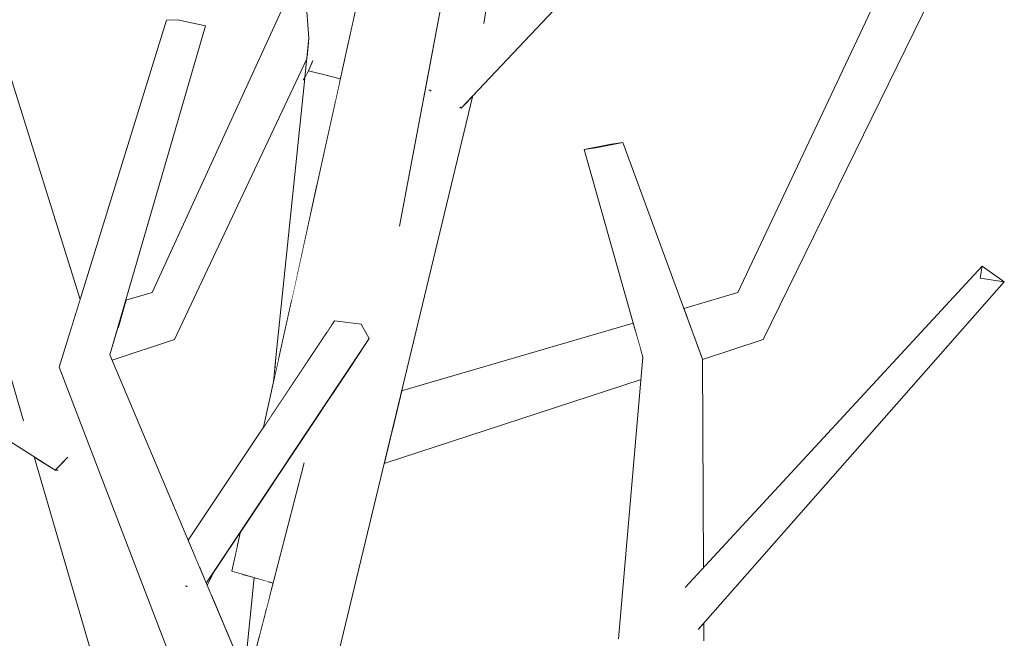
# Model space of a CAD drawing. Extents: x -289599 to -184549, y 66678 to 295474.
# Tile 387 of 656: x -262552 to -262424, y 72156 to 72236. Entities that reach past the tile are written whole.
import ezdxf

# ---------------------------------------------------------------- set-up
doc = ezdxf.new("R2010")
doc.units = 0
doc.header["$MEASUREMENT"] = 0
doc.linetypes.add('Wipeout_Contour', pattern=[1000, 0, -1000])
doc.layers.add('arch drzewa', color=8, linetype='Continuous')
doc.layers.add('arch drzewa_Nr_Pióra__4', color=8, linetype='Continuous', lineweight=9)

msp = doc.modelspace()

# ---------------------------------------------------------------- wipeouts: each hides what was drawn before it
at = {"color": 254, "linetype": 'Wipeout_Contour', "lineweight": 0, "ltscale": 1597405.407469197}
msp.add_wipeout([(-262488.76, 72269.92), (-262491.97, 72234.5), (-262491.31, 72235.54), (-262485.69, 72272.66), (-262488.22, 72271.83)], dxfattribs=at).dxf.layer = 'arch drzewa'
at = {"color": 254, "linetype": 'Wipeout_Contour', "lineweight": 0, "ltscale": 958482.033773}
msp.add_wipeout([(-262510.15, 72228.31), (-262510.16, 72227.32), (-262509.96, 72228.2)], dxfattribs=at).dxf.layer = 'arch drzewa'
at = {"color": 254, "linetype": 'Wipeout_Contour', "lineweight": 0, "ltscale": 1277673.792651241}
msp.add_wipeout([(-262463.56, 72156.9), (-262463.44, 72156.86), (-262423.79, 72201.92), (-262426.94, 72202.4)], dxfattribs=at).dxf.layer = 'arch drzewa'
at = {"color": 254, "linetype": 'Wipeout_Contour', "lineweight": 0, "ltscale": 958478.483133}
msp.add_wipeout([(-262518.45, 72189.64), (-262517.94, 72191.98), (-262518.3, 72192.09)], dxfattribs=at).dxf.layer = 'arch drzewa'
at = {"color": 254, "linetype": 'Wipeout_Contour', "lineweight": 0, "ltscale": 958459.212817}
msp.add_wipeout([(-262519.59, 72159.31), (-262518.68, 72162.82), (-262519.28, 72162.99)], dxfattribs=at).dxf.layer = 'arch drzewa'

# ---------------------------------------------------------------- next in the draw order: wipeouts: each hides what was drawn before it
at = {"color": 254, "linetype": 'Wipeout_Contour', "lineweight": 0, "ltscale": 1277977.404987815}
msp.add_wipeout([(-262510.13, 72232.94), (-262510.15, 72228.47), (-262509.82, 72228.87), (-262508.91, 72233.01)], dxfattribs=at).dxf.layer = 'arch drzewa'
at = {"color": 254, "linetype": 'Wipeout_Contour', "lineweight": 0, "ltscale": 958273.246366}
msp.add_wipeout([(-262467.52, 72156.89), (-262463.56, 72156.9), (-262426.94, 72202.4)], dxfattribs=at).dxf.layer = 'arch drzewa'
at = {"color": 254, "linetype": 'Wipeout_Contour', "lineweight": 0, "ltscale": 1277970.549005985}
msp.add_wipeout([(-262518.62, 72188.88), (-262518.6, 72188.99), (-262518.45, 72189.64), (-262518.3, 72192.09)], dxfattribs=at).dxf.layer = 'arch drzewa'
at = {"color": 254, "linetype": 'Wipeout_Contour', "lineweight": 0, "ltscale": 1277947.129315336}
msp.add_wipeout([(-262520.53, 72155.69), (-262519.59, 72159.31), (-262519.28, 72162.99), (-262520.07, 72163.22)], dxfattribs=at).dxf.layer = 'arch drzewa'

# ---------------------------------------------------------------- next in the draw order: wipeouts: each hides what was drawn before it
at = {"color": 254, "linetype": 'Wipeout_Contour', "lineweight": 0, "ltscale": 1916967.861080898}
msp.add_wipeout([(-262510.13, 72232.94), (-262510.64, 72225.13), (-262510.16, 72227.32), (-262510.15, 72228.31), (-262510.22, 72228.35), (-262510.15, 72228.47)], dxfattribs=at).dxf.layer = 'arch drzewa'
at = {"color": 254, "linetype": 'Wipeout_Contour', "lineweight": 0, "ltscale": 1277684.871330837}
msp.add_wipeout([(-262467.52, 72156.89), (-262426.94, 72202.4), (-262426.65, 72203.95), (-262467.42, 72157.06)], dxfattribs=at).dxf.layer = 'arch drzewa'
at = {"color": 254, "linetype": 'Wipeout_Contour', "lineweight": 0, "ltscale": 1916921.643588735}
msp.add_wipeout([(-262521.13, 72163.52), (-262522.37, 72151), (-262521.98, 72150.08), (-262521.56, 72151.67), (-262520.53, 72155.69), (-262520.07, 72163.22)], dxfattribs=at).dxf.layer = 'arch drzewa'

# ---------------------------------------------------------------- next in the draw order: wipeouts: each hides what was drawn before it
at = {"color": 254, "linetype": 'Wipeout_Contour', "lineweight": 0, "ltscale": 2236471.379709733}
msp.add_wipeout([(-262513.22, 72233.18), (-262513.2, 72229.89), (-262511.41, 72228.65), (-262513.19, 72228.96), (-262513.06, 72214.14), (-262510.64, 72225.13), (-262510.13, 72232.94)], dxfattribs=at).dxf.layer = 'arch drzewa'
at = {"color": 254, "linetype": 'Wipeout_Contour', "lineweight": 0, "ltscale": 958276.170736}
msp.add_wipeout([(-262426.65, 72203.95), (-262465.14, 72162.32), (-262467.42, 72157.06)], dxfattribs=at).dxf.layer = 'arch drzewa'

# ---------------------------------------------------------------- next in the draw order: wipeouts: each hides what was drawn before it
at = {"color": 254, "linetype": 'Wipeout_Contour', "lineweight": 0, "ltscale": 958494.322983}
msp.add_wipeout([(-262513.22, 72233.18), (-262513.5, 72230.03), (-262513.2, 72229.89)], dxfattribs=at).dxf.layer = 'arch drzewa'
at = {"color": 254, "linetype": 'Wipeout_Contour', "lineweight": 0, "ltscale": 1277982.673840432}
msp.add_wipeout([(-262513.58, 72229.04), (-262516.06, 72200.5), (-262513.06, 72214.14), (-262513.19, 72228.96)], dxfattribs=at).dxf.layer = 'arch drzewa'
at = {"color": 254, "linetype": 'Wipeout_Contour', "lineweight": 0, "ltscale": 1277976.576732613}
msp.add_wipeout([(-262510.15, 72228.47), (-262510.22, 72228.35), (-262509.95, 72228.28), (-262509.82, 72228.87)], dxfattribs=at).dxf.layer = 'arch drzewa'
at = {"color": 254, "linetype": 'Wipeout_Contour', "lineweight": 0, "ltscale": 958218.183175}
msp.add_wipeout([(-262426.65, 72203.95), (-262426.94, 72202.4), (-262423.79, 72201.92)], dxfattribs=at).dxf.layer = 'arch drzewa'
at = {"color": 254, "linetype": 'Wipeout_Contour', "lineweight": 0, "ltscale": 1277750.184707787}
msp.add_wipeout([(-262462.97, 72191.89), (-262467.59, 72191.9), (-262463.87, 72163.69), (-262462.82, 72164.82)], dxfattribs=at).dxf.layer = 'arch drzewa'
at = {"color": 254, "linetype": 'Wipeout_Contour', "lineweight": 0, "ltscale": 958292.442614}
msp.add_wipeout([(-262463.03, 72157.32), (-262462.77, 72155.32), (-262462.78, 72157.6)], dxfattribs=at).dxf.layer = 'arch drzewa'

# ---------------------------------------------------------------- next in the draw order: linework, layer by layer
at = {"layer": 'arch drzewa_Nr_Pióra__4', "linetype": 'Continuous'}
for p, q in [((-262426.94, 72202.4), (-262426.65, 72203.95)), ((-262426.65, 72203.95), (-262423.79, 72201.92)), ((-262423.79, 72201.92), (-262426.94, 72202.4))]:
    msp.add_line(p, q, dxfattribs=at)

# ---------------------------------------------------------------- next in the draw order: wipeouts: each hides what was drawn before it
at = {"color": 254, "linetype": 'Wipeout_Contour', "lineweight": 0, "ltscale": 1277982.085623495}
msp.add_wipeout([(-262514.37, 72228.41), (-262516.32, 72199.34), (-262516.06, 72200.5), (-262513.58, 72229.04)], dxfattribs=at).dxf.layer = 'arch drzewa'
at = {"color": 254, "linetype": 'Wipeout_Contour', "lineweight": 0, "ltscale": 1277977.03271862}
msp.add_wipeout([(-262509.95, 72228.28), (-262510.22, 72228.35), (-262510.15, 72228.31), (-262509.96, 72228.2)], dxfattribs=at).dxf.layer = 'arch drzewa'
at = {"color": 254, "linetype": 'Wipeout_Contour', "lineweight": 0, "ltscale": 3194340.948707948}
msp.add_wipeout([(-262467.59, 72191.9), (-262468.43, 72155.29), (-262462.77, 72155.32), (-262463.03, 72157.32), (-262463.44, 72156.86), (-262463.56, 72156.9), (-262467.52, 72156.89), (-262467.42, 72157.06), (-262465.14, 72162.32), (-262463.87, 72163.69)], dxfattribs=at).dxf.layer = 'arch drzewa'

# ---------------------------------------------------------------- next in the draw order: linework, layer by layer
at = {"layer": 'arch drzewa_Nr_Pióra__4', "linetype": 'Continuous'}
msp.add_line((-262462.77, 72155.32), (-262462.78, 72157.6), dxfattribs=at)

# ---------------------------------------------------------------- next in the draw order: wipeouts: each hides what was drawn before it
at = {"color": 254, "linetype": 'Wipeout_Contour', "lineweight": 0, "ltscale": 1916990.831988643}
msp.add_wipeout([(-262514.03, 72233.55), (-262514.34, 72228.92), (-262513.71, 72230.2), (-262513.54, 72230.6), (-262513.5, 72230.03), (-262513.22, 72233.18)], dxfattribs=at).dxf.layer = 'arch drzewa'
at = {"color": 254, "linetype": 'Wipeout_Contour', "lineweight": 0, "ltscale": 958327.021649}
msp.add_wipeout([(-262468.43, 72155.29), (-262467.59, 72191.9), (-262470.68, 72192.12)], dxfattribs=at).dxf.layer = 'arch drzewa'

# ---------------------------------------------------------------- next in the draw order: wipeouts: each hides what was drawn before it
at = {"color": 254, "linetype": 'Wipeout_Contour', "lineweight": 0, "ltscale": 1597494.290962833}
msp.add_wipeout([(-262513.04, 72263.59), (-262510.13, 72232.94), (-262508.91, 72233.01), (-262508.25, 72235.98), (-262511.93, 72261.64)], dxfattribs=at).dxf.layer = 'arch drzewa'
at = {"color": 254, "linetype": 'Wipeout_Contour', "lineweight": 0, "ltscale": 1597475.844378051}
msp.add_wipeout([(-262518.3, 72192.09), (-262517.94, 72191.98), (-262516.32, 72199.34), (-262514.37, 72228.41), (-262514.57, 72228.32)], dxfattribs=at).dxf.layer = 'arch drzewa'
at = {"color": 254, "linetype": 'Wipeout_Contour', "lineweight": 0, "ltscale": 958323.626442}
msp.add_wipeout([(-262470.68, 72192.12), (-262473.84, 72155.59), (-262468.43, 72155.29)], dxfattribs=at).dxf.layer = 'arch drzewa'

# ---------------------------------------------------------------- next in the draw order: wipeouts: each hides what was drawn before it
at = {"color": 254, "linetype": 'Wipeout_Contour', "lineweight": 0, "ltscale": 958496.214222}
msp.add_wipeout([(-262514.55, 72228.47), (-262514.34, 72228.92), (-262514.03, 72233.55)], dxfattribs=at).dxf.layer = 'arch drzewa'
at = {"color": 254, "linetype": 'Wipeout_Contour', "lineweight": 0, "ltscale": 958355.591998}
msp.add_wipeout([(-262462.97, 72191.89), (-262473.27, 72220.01), (-262476.78, 72219.3)], dxfattribs=at).dxf.layer = 'arch drzewa'
at = {"color": 254, "linetype": 'Wipeout_Contour', "lineweight": 0, "ltscale": 1917001.916993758}
msp.add_wipeout([(-262539.84, 72192.45), (-262543.9, 72191.56), (-262529.48, 72163.26), (-262528.82, 72164.05), (-262529.37, 72163.05), (-262518.22, 72141.17)], dxfattribs=at).dxf.layer = 'arch drzewa'

# ---------------------------------------------------------------- next in the draw order: wipeouts: each hides what was drawn before it
at = {"color": 254, "linetype": 'Wipeout_Contour', "lineweight": 0, "ltscale": 958510.09304}
msp.add_wipeout([(-262513.04, 72263.59), (-262515.11, 72267.21), (-262510.13, 72232.94)], dxfattribs=at).dxf.layer = 'arch drzewa'
at = {"color": 254, "linetype": 'Wipeout_Contour', "lineweight": 0, "ltscale": 958543.555525}
msp.add_wipeout([(-262539.84, 72192.45), (-262527.43, 72235.18), (-262531.06, 72235.93)], dxfattribs=at).dxf.layer = 'arch drzewa'
at = {"color": 254, "linetype": 'Wipeout_Contour', "lineweight": 0, "ltscale": 1597486.953850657}
msp.add_wipeout([(-262513.54, 72230.6), (-262514.08, 72229.33), (-262511.41, 72228.65), (-262513.2, 72229.89), (-262513.5, 72230.03)], dxfattribs=at).dxf.layer = 'arch drzewa'
at = {"color": 254, "linetype": 'Wipeout_Contour', "lineweight": 0, "ltscale": 958343.238378}
msp.add_wipeout([(-262476.78, 72219.3), (-262467.59, 72191.9), (-262462.97, 72191.89)], dxfattribs=at).dxf.layer = 'arch drzewa'
at = {"color": 254, "linetype": 'Wipeout_Contour', "lineweight": 0, "ltscale": 2555967.589560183}
msp.add_wipeout([(-262529.48, 72163.26), (-262543.9, 72191.56), (-262522.85, 72140.77), (-262518.22, 72141.17), (-262529.37, 72163.05), (-262529.89, 72162.41), (-262529.9, 72162.43), (-262529.92, 72162.43)], dxfattribs=at).dxf.layer = 'arch drzewa'

# ---------------------------------------------------------------- next in the draw order: wipeouts: each hides what was drawn before it
at = {"color": 254, "linetype": 'Wipeout_Contour', "lineweight": 0, "ltscale": 1278012.518115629}
msp.add_wipeout([(-262515.11, 72267.21), (-262516.11, 72268.97), (-262513.22, 72233.18), (-262510.13, 72232.94)], dxfattribs=at).dxf.layer = 'arch drzewa'
at = {"color": 254, "linetype": 'Wipeout_Contour', "lineweight": 0, "ltscale": 1916989.729539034}
msp.add_wipeout([(-262514.55, 72228.49), (-262514.64, 72228.28), (-262514.08, 72229.33), (-262513.71, 72230.2), (-262514.34, 72228.92), (-262514.55, 72228.47)], dxfattribs=at).dxf.layer = 'arch drzewa'
at = {"color": 254, "linetype": 'Wipeout_Contour', "lineweight": 0, "ltscale": 958364.627966}
msp.add_wipeout([(-262467.59, 72191.9), (-262476.78, 72219.3), (-262478.32, 72219.09)], dxfattribs=at).dxf.layer = 'arch drzewa'
at = {"color": 254, "linetype": 'Wipeout_Contour', "lineweight": 0, "ltscale": 1597186.753529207}
msp.add_wipeout([(-262456.28, 72197.89), (-262464.05, 72194.83), (-262462.97, 72191.89), (-262462.97, 72191.83), (-262455.06, 72194.42)], dxfattribs=at).dxf.layer = 'arch drzewa'
at = {"color": 254, "linetype": 'Wipeout_Contour', "lineweight": 0, "ltscale": 958522.349503}
msp.add_wipeout([(-262522.85, 72140.77), (-262543.9, 72191.56), (-262546.43, 72190.84)], dxfattribs=at).dxf.layer = 'arch drzewa'

# ---------------------------------------------------------------- next in the draw order: linework, layer by layer
at = {"layer": 'arch drzewa_Nr_Pióra__4', "linetype": 'Continuous'}
msp.add_line((-262462.82, 72164.82), (-262462.97, 72191.89), dxfattribs=at)

# ---------------------------------------------------------------- next in the draw order: wipeouts: each hides what was drawn before it
at = {"color": 254, "linetype": 'Wipeout_Contour', "lineweight": 0, "ltscale": 958519.050877}
msp.add_wipeout([(-262516.11, 72268.97), (-262516.43, 72269.53), (-262513.22, 72233.18)], dxfattribs=at).dxf.layer = 'arch drzewa'
at = {"color": 254, "linetype": 'Wipeout_Contour', "lineweight": 0, "ltscale": 958280.062417}
msp.add_wipeout([(-262455.06, 72194.42), (-262431.49, 72242.57), (-262435.14, 72243.66)], dxfattribs=at).dxf.layer = 'arch drzewa'
at = {"color": 254, "linetype": 'Wipeout_Contour', "lineweight": 0, "ltscale": 958548.009703}
msp.add_wipeout([(-262531.06, 72235.93), (-262543.9, 72191.56), (-262539.84, 72192.45)], dxfattribs=at).dxf.layer = 'arch drzewa'
at = {"color": 254, "linetype": 'Wipeout_Contour', "lineweight": 0, "ltscale": 2555981.292688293}
msp.add_wipeout([(-262514.08, 72229.33), (-262514.71, 72228.15), (-262514.59, 72228.12), (-262514.57, 72228.32), (-262514.37, 72228.41), (-262513.58, 72229.04), (-262513.19, 72228.96), (-262511.41, 72228.65)], dxfattribs=at).dxf.layer = 'arch drzewa'
at = {"color": 254, "linetype": 'Wipeout_Contour', "lineweight": 0, "ltscale": 958352.250232}
msp.add_wipeout([(-262478.32, 72219.09), (-262470.68, 72192.12), (-262467.59, 72191.9)], dxfattribs=at).dxf.layer = 'arch drzewa'
at = {"color": 254, "linetype": 'Wipeout_Contour', "lineweight": 0, "ltscale": 958316.847629}
msp.add_wipeout([(-262464.23, 72195.33), (-262464.05, 72194.83), (-262456.28, 72197.89)], dxfattribs=at).dxf.layer = 'arch drzewa'
at = {"color": 254, "linetype": 'Wipeout_Contour', "lineweight": 0, "ltscale": 958493.559468}
msp.add_wipeout([(-262546.43, 72190.84), (-262526.96, 72140.08), (-262522.85, 72140.77)], dxfattribs=at).dxf.layer = 'arch drzewa'

# ---------------------------------------------------------------- next in the draw order: wipeouts: each hides what was drawn before it
at = {"color": 254, "linetype": 'Wipeout_Contour', "lineweight": 0, "ltscale": 1278019.221670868}
msp.add_wipeout([(-262516.63, 72269.89), (-262514.03, 72233.55), (-262513.22, 72233.18), (-262516.43, 72269.53)], dxfattribs=at).dxf.layer = 'arch drzewa'
at = {"color": 254, "linetype": 'Wipeout_Contour', "lineweight": 0, "ltscale": 958552.54768}
msp.add_wipeout([(-262543.9, 72191.56), (-262531.06, 72235.93), (-262532.5, 72235.91)], dxfattribs=at).dxf.layer = 'arch drzewa'
at = {"color": 254, "linetype": 'Wipeout_Contour', "lineweight": 0, "ltscale": 1277835.294214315}
msp.add_wipeout([(-262478.32, 72219.09), (-262476.78, 72219.3), (-262473.27, 72220.01), (-262474.81, 72219.81)], dxfattribs=at).dxf.layer = 'arch drzewa'
at = {"color": 254, "linetype": 'Wipeout_Contour', "lineweight": 0, "ltscale": 1277756.348870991}
msp.add_wipeout([(-262458.37, 72200.54), (-262465.19, 72197.94), (-262464.23, 72195.33), (-262456.28, 72197.89)], dxfattribs=at).dxf.layer = 'arch drzewa'
at = {"color": 254, "linetype": 'Wipeout_Contour', "lineweight": 0, "ltscale": 1277964.657355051}
msp.add_wipeout([(-262510.69, 72196.88), (-262529.69, 72168.38), (-262528.24, 72164.93), (-262507.26, 72196.41)], dxfattribs=at).dxf.layer = 'arch drzewa'
at = {"color": 254, "linetype": 'Wipeout_Contour', "lineweight": 0, "ltscale": 1597293.451722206}
msp.add_wipeout([(-262504.26, 72178.33), (-262470.93, 72189.23), (-262470.68, 72192.12), (-262470.71, 72192.21), (-262504.09, 72179.05)], dxfattribs=at).dxf.layer = 'arch drzewa'
at = {"color": 254, "linetype": 'Wipeout_Contour', "lineweight": 0, "ltscale": 1277986.400896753}
msp.add_wipeout([(-262529.92, 72162.43), (-262529.9, 72162.43), (-262528.82, 72164.05), (-262529.48, 72163.26)], dxfattribs=at).dxf.layer = 'arch drzewa'

# ---------------------------------------------------------------- next in the draw order: linework, layer by layer
at = {"layer": 'arch drzewa_Nr_Pióra__4', "linetype": 'Continuous'}
for p, q in [((-262478.32, 72219.09), (-262474.81, 72219.81)), ((-262473.27, 72220.01), (-262476.78, 72219.3)), ((-262474.81, 72219.81), (-262473.27, 72220.01)), ((-262476.78, 72219.3), (-262478.32, 72219.09))]:
    msp.add_line(p, q, dxfattribs=at)

# ---------------------------------------------------------------- next in the draw order: wipeouts: each hides what was drawn before it
at = {"color": 254, "linetype": 'Wipeout_Contour', "lineweight": 0, "ltscale": 958291.935439}
msp.add_wipeout([(-262435.14, 72243.66), (-262456.28, 72197.89), (-262455.06, 72194.42)], dxfattribs=at).dxf.layer = 'arch drzewa'
at = {"color": 254, "linetype": 'Wipeout_Contour', "lineweight": 0, "ltscale": 958555.255735}
msp.add_wipeout([(-262532.5, 72235.91), (-262546.43, 72190.84), (-262543.9, 72191.56)], dxfattribs=at).dxf.layer = 'arch drzewa'
at = {"color": 254, "linetype": 'Wipeout_Contour', "lineweight": 0, "ltscale": 958323.321497}
msp.add_wipeout([(-262465.39, 72198.48), (-262465.19, 72197.94), (-262458.37, 72200.54)], dxfattribs=at).dxf.layer = 'arch drzewa'
at = {"color": 254, "linetype": 'Wipeout_Contour', "lineweight": 0, "ltscale": 1597451.434959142}
msp.add_wipeout([(-262528.24, 72164.93), (-262528.19, 72164.81), (-262527.34, 72162.81), (-262506.19, 72194.55), (-262507.26, 72196.41)], dxfattribs=at).dxf.layer = 'arch drzewa'
at = {"color": 254, "linetype": 'Wipeout_Contour', "lineweight": 0, "ltscale": 1277847.019518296}
msp.add_wipeout([(-262503.19, 72182.78), (-262504.09, 72179.05), (-262470.71, 72192.21), (-262470.98, 72193.16)], dxfattribs=at).dxf.layer = 'arch drzewa'

# ---------------------------------------------------------------- next in the draw order: linework, layer by layer
at = {"layer": 'arch drzewa_Nr_Pióra__4', "linetype": 'Continuous'}
msp.add_line((-262462.97, 72191.83), (-262455.06, 72194.42), dxfattribs=at)

# ---------------------------------------------------------------- next in the draw order: wipeouts: each hides what was drawn before it
at = {"color": 254, "linetype": 'Wipeout_Contour', "lineweight": 0, "ltscale": 958288.613341}
msp.add_wipeout([(-262456.28, 72197.89), (-262435.14, 72243.66), (-262437.71, 72244.31)], dxfattribs=at).dxf.layer = 'arch drzewa'
at = {"color": 254, "linetype": 'Wipeout_Contour', "lineweight": 0, "ltscale": 2556269.257003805}
msp.add_wipeout([(-262558.49, 72228.65), (-262545.81, 72192.85), (-262543.71, 72199.64), (-262553.34, 72230.52), (-262554.88, 72229.96), (-262554.85, 72229.76), (-262554.96, 72229.86), (-262555.02, 72229.91)], dxfattribs=at).dxf.layer = 'arch drzewa'
at = {"color": 254, "linetype": 'Wipeout_Contour', "lineweight": 0, "ltscale": 1277848.694301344}
msp.add_wipeout([(-262503.01, 72183.54), (-262503.19, 72182.78), (-262470.98, 72193.16), (-262471.63, 72195.48)], dxfattribs=at).dxf.layer = 'arch drzewa'
at = {"color": 254, "linetype": 'Wipeout_Contour', "lineweight": 0, "ltscale": 1277986.255905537}
msp.add_wipeout([(-262529.9, 72162.43), (-262529.89, 72162.41), (-262529.37, 72163.05), (-262528.82, 72164.05)], dxfattribs=at).dxf.layer = 'arch drzewa'
at = {"color": 254, "linetype": 'Wipeout_Contour', "lineweight": 0, "ltscale": 1277956.829624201}
msp.add_wipeout([(-262524.77, 72156.71), (-262522.37, 72151), (-262521.13, 72163.52), (-262522.65, 72163.96)], dxfattribs=at).dxf.layer = 'arch drzewa'

# ---------------------------------------------------------------- next in the draw order: wipeouts: each hides what was drawn before it
at = {"color": 254, "linetype": 'Wipeout_Contour', "lineweight": 0, "ltscale": 958299.357561}
msp.add_wipeout([(-262437.71, 72244.31), (-262458.37, 72200.54), (-262456.28, 72197.89)], dxfattribs=at).dxf.layer = 'arch drzewa'
at = {"color": 254, "linetype": 'Wipeout_Contour', "lineweight": 0, "ltscale": 1277850.68035814}
msp.add_wipeout([(-262501.99, 72187.75), (-262503.01, 72183.54), (-262471.63, 72195.48), (-262471.94, 72196.56)], dxfattribs=at).dxf.layer = 'arch drzewa'
at = {"color": 254, "linetype": 'Wipeout_Contour', "lineweight": 0, "ltscale": 1597458.062707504}
msp.add_wipeout([(-262526.37, 72160.5), (-262524.77, 72156.71), (-262522.65, 72163.96), (-262524.02, 72164.35), (-262523.23, 72167.93)], dxfattribs=at).dxf.layer = 'arch drzewa'

# ---------------------------------------------------------------- next in the draw order: linework, layer by layer
at = {"layer": 'arch drzewa_Nr_Pióra__4', "linetype": 'Continuous'}
for p, q in [((-262462.97, 72191.89), (-262473.27, 72220.01)), ((-262470.68, 72192.12), (-262478.32, 72219.09)), ((-262465.21, 72162.24), (-262426.65, 72203.95)), ((-262463.51, 72156.78), (-262423.79, 72201.92)), ((-262465.39, 72198.48), (-262458.37, 72200.54)), ((-262473.84, 72155.59), (-262470.68, 72192.12))]:
    msp.add_line(p, q, dxfattribs=at)

# ---------------------------------------------------------------- next in the draw order: wipeouts: each hides what was drawn before it
at = {"color": 254, "linetype": 'Wipeout_Contour', "lineweight": 0, "ltscale": 1916867.597928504}
msp.add_wipeout([(-262495.26, 72225.01), (-262513.8, 72138.76), (-262492.75, 72226.1), (-262494.26, 72224.49), (-262494.39, 72224.56), (-262494.14, 72225.52)], dxfattribs=at).dxf.layer = 'arch drzewa'
at = {"color": 254, "linetype": 'Wipeout_Contour', "lineweight": 0, "ltscale": 1916955.767143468}
msp.add_wipeout([(-262526.68, 72161.25), (-262526.37, 72160.5), (-262523.23, 72167.93), (-262523.12, 72168.46), (-262522.89, 72169.5), (-262524.04, 72167.77)], dxfattribs=at).dxf.layer = 'arch drzewa'

# ---------------------------------------------------------------- next in the draw order: wipeouts: each hides what was drawn before it
at = {"color": 254, "linetype": 'Wipeout_Contour', "lineweight": 0, "ltscale": 2236331.538633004}
msp.add_wipeout([(-262515.46, 72136.94), (-262514.35, 72138.15), (-262514.23, 72138.57), (-262513.76, 72140.2), (-262513.87, 72138.68), (-262513.8, 72138.76), (-262495.26, 72225.01)], dxfattribs=at).dxf.layer = 'arch drzewa'
at = {"color": 254, "linetype": 'Wipeout_Contour', "lineweight": 0, "ltscale": 1277973.984244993}
msp.add_wipeout([(-262527.22, 72162.51), (-262526.68, 72161.25), (-262524.04, 72167.77), (-262526.42, 72164.2)], dxfattribs=at).dxf.layer = 'arch drzewa'

# ---------------------------------------------------------------- next in the draw order: wipeouts: each hides what was drawn before it
at = {"color": 254, "linetype": 'Wipeout_Contour', "lineweight": 0, "ltscale": 1917035.445205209}
msp.add_wipeout([(-262558.49, 72228.65), (-262520.66, 72106.94), (-262526.79, 72139.21), (-262528.84, 72145), (-262546.43, 72190.84), (-262545.81, 72192.85)], dxfattribs=at).dxf.layer = 'arch drzewa'
at = {"color": 254, "linetype": 'Wipeout_Contour', "lineweight": 0, "ltscale": 2875334.48714979}
msp.add_wipeout([(-262507.16, 72193.09), (-262515.46, 72136.94), (-262495.26, 72225.01), (-262499.14, 72225.84), (-262502.2, 72209.67), (-262506.34, 72197.54), (-262506.7, 72196.26), (-262506.79, 72195.6), (-262506.19, 72194.55)], dxfattribs=at).dxf.layer = 'arch drzewa'

# ---------------------------------------------------------------- next in the draw order: linework, layer by layer
at = {"layer": 'arch drzewa_Nr_Pióra__4', "linetype": 'Continuous'}
msp.add_line((-262504.26, 72178.33), (-262470.93, 72189.23), dxfattribs=at)

# ---------------------------------------------------------------- next in the draw order: wipeouts: each hides what was drawn before it
at = {"color": 254, "linetype": 'Wipeout_Contour', "lineweight": 0, "ltscale": 2236360.192335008}
msp.add_wipeout([(-262488.95, 72269.24), (-262495.26, 72225.01), (-262494.14, 72225.52), (-262493.08, 72232.34), (-262492.67, 72233.07), (-262491.97, 72234.5), (-262488.76, 72269.92)], dxfattribs=at).dxf.layer = 'arch drzewa'
at = {"color": 254, "linetype": 'Wipeout_Contour', "lineweight": 0, "ltscale": 2236586.000114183}
msp.add_wipeout([(-262564.13, 72228.61), (-262547.48, 72181.36), (-262545.41, 72179.03), (-262546.26, 72177.88), (-262519.94, 72103.19), (-262520.66, 72106.94), (-262558.49, 72228.65)], dxfattribs=at).dxf.layer = 'arch drzewa'
at = {"color": 254, "linetype": 'Wipeout_Contour', "lineweight": 0, "ltscale": 958448.583091}
msp.add_wipeout([(-262506.7, 72196.26), (-262506.86, 72195.71), (-262506.79, 72195.6)], dxfattribs=at).dxf.layer = 'arch drzewa'

# ---------------------------------------------------------------- next in the draw order: wipeouts: each hides what was drawn before it
at = {"color": 254, "linetype": 'Wipeout_Contour', "lineweight": 0, "ltscale": 958447.033746}
msp.add_wipeout([(-262495.26, 72225.01), (-262488.95, 72269.24), (-262494.38, 72249.79)], dxfattribs=at).dxf.layer = 'arch drzewa'
at = {"color": 254, "linetype": 'Wipeout_Contour', "lineweight": 0, "ltscale": 958588.496521}
msp.add_wipeout([(-262547.48, 72181.36), (-262564.13, 72228.61), (-262551.15, 72184.21)], dxfattribs=at).dxf.layer = 'arch drzewa'
at = {"color": 254, "linetype": 'Wipeout_Contour', "lineweight": 0, "ltscale": 1597557.169017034}
msp.add_wipeout([(-262539.84, 72192.45), (-262539.54, 72191.76), (-262531.48, 72194.42), (-262533.91, 72197.89), (-262538.84, 72195.89)], dxfattribs=at).dxf.layer = 'arch drzewa'
at = {"color": 254, "linetype": 'Wipeout_Contour', "lineweight": 0, "ltscale": 2236484.968074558}
msp.add_wipeout([(-262546.97, 72177.49), (-262549.69, 72179.22), (-262524.14, 72091.79), (-262517.84, 72092.14), (-262519.94, 72103.19), (-262546.26, 72177.88), (-262546.59, 72177.46)], dxfattribs=at).dxf.layer = 'arch drzewa'

# ---------------------------------------------------------------- next in the draw order: linework, layer by layer
at = {"layer": 'arch drzewa_Nr_Pióra__4', "linetype": 'Continuous'}
for p, q in [((-262527.22, 72162.51), (-262526.42, 72164.2)), ((-262529.9, 72162.43), (-262530.03, 72162.45)), ((-262529.84, 72162.32), (-262529.9, 72162.43))]:
    msp.add_line(p, q, dxfattribs=at)

# ---------------------------------------------------------------- next in the draw order: wipeouts: each hides what was drawn before it
at = {"color": 254, "linetype": 'Wipeout_Contour', "lineweight": 0, "ltscale": 1277931.462511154}
msp.add_wipeout([(-262499.14, 72225.84), (-262495.26, 72225.01), (-262494.38, 72249.79), (-262495.1, 72247.23)], dxfattribs=at).dxf.layer = 'arch drzewa'
at = {"color": 254, "linetype": 'Wipeout_Contour', "lineweight": 0, "ltscale": 1917180.080985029}
msp.add_wipeout([(-262601.87, 72212.28), (-262546.97, 72177.49), (-262545.41, 72179.03), (-262547.48, 72181.36), (-262551.15, 72184.21), (-262552.01, 72187.16)], dxfattribs=at).dxf.layer = 'arch drzewa'
at = {"color": 254, "linetype": 'Wipeout_Contour', "lineweight": 0, "ltscale": 958537.104093}
msp.add_wipeout([(-262538.7, 72196.35), (-262538.84, 72195.89), (-262533.91, 72197.89)], dxfattribs=at).dxf.layer = 'arch drzewa'
at = {"color": 254, "linetype": 'Wipeout_Contour', "lineweight": 0, "ltscale": 2875342.319138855}
msp.add_wipeout([(-262521.98, 72150.08), (-262518.22, 72141.17), (-262517.35, 72137.27), (-262515.46, 72136.94), (-262507.16, 72193.09), (-262507.99, 72191.85), (-262513.57, 72172.88), (-262514.02, 72175.65), (-262514.79, 72177.89)], dxfattribs=at).dxf.layer = 'arch drzewa'

# ---------------------------------------------------------------- next in the draw order: linework, layer by layer
at = {"layer": 'arch drzewa_Nr_Pióra__4', "linetype": 'Continuous'}
for p, q in [((-262543.71, 72199.64), (-262553.34, 72230.52)), ((-262551.05, 72183.87), (-262564.13, 72228.61))]:
    msp.add_line(p, q, dxfattribs=at)

# ---------------------------------------------------------------- next in the draw order: wipeouts: each hides what was drawn before it
at = {"color": 254, "linetype": 'Wipeout_Contour', "lineweight": 0, "ltscale": 958378.235882}
msp.add_wipeout([(-262494.26, 72224.49), (-262451.4, 72269.93), (-262455.21, 72272.09)], dxfattribs=at).dxf.layer = 'arch drzewa'
at = {"color": 254, "linetype": 'Wipeout_Contour', "lineweight": 0, "ltscale": 1277937.972138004}
msp.add_wipeout([(-262499.88, 72245.85), (-262506.34, 72197.54), (-262502.2, 72209.67), (-262495.1, 72247.23)], dxfattribs=at).dxf.layer = 'arch drzewa'
at = {"color": 254, "linetype": 'Wipeout_Contour', "lineweight": 0, "ltscale": 1278048.431354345}
msp.add_wipeout([(-262538.7, 72196.35), (-262533.91, 72197.89), (-262534.38, 72200.54), (-262537.86, 72199.25)], dxfattribs=at).dxf.layer = 'arch drzewa'
at = {"color": 254, "linetype": 'Wipeout_Contour', "lineweight": 0, "ltscale": 958451.682796}
msp.add_wipeout([(-262513.57, 72172.88), (-262507.99, 72191.85), (-262510.8, 72187.64)], dxfattribs=at).dxf.layer = 'arch drzewa'
at = {"color": 254, "linetype": 'Wipeout_Contour', "lineweight": 0, "ltscale": 1278066.475588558}
msp.add_wipeout([(-262546.97, 72177.49), (-262546.59, 72177.46), (-262546.26, 72177.88), (-262545.41, 72179.03)], dxfattribs=at).dxf.layer = 'arch drzewa'

# ---------------------------------------------------------------- next in the draw order: linework, layer by layer
at = {"layer": 'arch drzewa_Nr_Pióra__4', "linetype": 'Continuous'}
for p, q in [((-262498.35, 72226.8), (-262498.45, 72226.86)), ((-262498.14, 72226.68), (-262498.35, 72226.8)), ((-262546.97, 72177.49), (-262601.87, 72212.28)), ((-262526.96, 72140.08), (-262546.43, 72190.84)), ((-262545.31, 72179.14), (-262546.97, 72177.49)), ((-262546.97, 72177.49), (-262546.57, 72177.46))]:
    msp.add_line(p, q, dxfattribs=at)

# ---------------------------------------------------------------- next in the draw order: wipeouts: each hides what was drawn before it
at = {"color": 254, "linetype": 'Wipeout_Contour', "lineweight": 0, "ltscale": 1597363.134379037}
msp.add_wipeout([(-262494.39, 72224.56), (-262494.26, 72224.49), (-262455.21, 72272.09), (-262493.08, 72232.34), (-262494.14, 72225.52)], dxfattribs=at).dxf.layer = 'arch drzewa'
at = {"color": 254, "linetype": 'Wipeout_Contour', "lineweight": 0, "ltscale": 1916904.970275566}
msp.add_wipeout([(-262509.11, 72196.66), (-262507.26, 72196.41), (-262506.86, 72195.71), (-262506.7, 72196.26), (-262506.34, 72197.54), (-262499.88, 72245.85)], dxfattribs=at).dxf.layer = 'arch drzewa'
at = {"color": 254, "linetype": 'Wipeout_Contour', "lineweight": 0, "ltscale": 958538.010585}
msp.add_wipeout([(-262537.86, 72199.25), (-262534.38, 72200.54), (-262537.78, 72199.54)], dxfattribs=at).dxf.layer = 'arch drzewa'
at = {"color": 254, "linetype": 'Wipeout_Contour', "lineweight": 0, "ltscale": 1277938.956683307}
msp.add_wipeout([(-262514.02, 72175.65), (-262513.57, 72172.88), (-262510.8, 72187.64), (-262513.01, 72184.31)], dxfattribs=at).dxf.layer = 'arch drzewa'

# ---------------------------------------------------------------- next in the draw order: linework, layer by layer
at = {"layer": 'arch drzewa_Nr_Pióra__4', "linetype": 'Continuous'}
msp.add_line((-262494.26, 72224.49), (-262494.44, 72224.59), dxfattribs=at)

# ---------------------------------------------------------------- next in the draw order: wipeouts: each hides what was drawn before it
at = {"color": 254, "linetype": 'Wipeout_Contour', "lineweight": 0, "ltscale": 1597315.583402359}
msp.add_wipeout([(-262492.67, 72233.07), (-262493.08, 72232.34), (-262455.22, 72272.08), (-262455.33, 72272.16), (-262456.6, 72272.92)], dxfattribs=at).dxf.layer = 'arch drzewa'
at = {"color": 254, "linetype": 'Wipeout_Contour', "lineweight": 0, "ltscale": 2875411.455218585}
msp.add_wipeout([(-262505.61, 72247.98), (-262511.74, 72195.31), (-262510.69, 72196.88), (-262509.11, 72196.66), (-262499.88, 72245.85), (-262502.53, 72246.83), (-262502.74, 72245.85), (-262502.89, 72245.81), (-262503.73, 72247.27)], dxfattribs=at).dxf.layer = 'arch drzewa'
at = {"color": 254, "linetype": 'Wipeout_Contour', "lineweight": 0, "ltscale": 1916927.327522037}
msp.add_wipeout([(-262524.02, 72164.35), (-262518.68, 72162.82), (-262514.79, 72177.89), (-262514.02, 72175.65), (-262513.01, 72184.31), (-262522.89, 72169.5)], dxfattribs=at).dxf.layer = 'arch drzewa'

# ---------------------------------------------------------------- next in the draw order: linework, layer by layer
at = {"layer": 'arch drzewa_Nr_Pióra__4', "linetype": 'Continuous'}
for p, q in [((-262502.29, 72209.15), (-262495.1, 72247.23)), ((-262455.06, 72194.42), (-262431.49, 72242.57)), ((-262501.99, 72187.75), (-262471.94, 72196.56)), ((-262524.14, 72091.79), (-262549.69, 72179.22)), ((-262521.98, 72150.08), (-262514.65, 72178.44)), ((-262524.02, 72164.35), (-262522.89, 72169.5)), ((-262518.68, 72162.82), (-262524.02, 72164.35)), ((-262522.37, 72151), (-262521.13, 72163.52))]:
    msp.add_line(p, q, dxfattribs=at)

# ---------------------------------------------------------------- next in the draw order: wipeouts: each hides what was drawn before it
at = {"color": 254, "linetype": 'Wipeout_Contour', "lineweight": 0, "ltscale": 1597364.593576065}
msp.add_wipeout([(-262492.67, 72233.07), (-262456.6, 72272.92), (-262490.92, 72238.1), (-262491.31, 72235.54), (-262491.97, 72234.5)], dxfattribs=at).dxf.layer = 'arch drzewa'
at = {"color": 254, "linetype": 'Wipeout_Contour', "lineweight": 0, "ltscale": 958474.801367}
msp.add_wipeout([(-262519.9, 72183.06), (-262511.74, 72195.31), (-262505.61, 72247.98)], dxfattribs=at).dxf.layer = 'arch drzewa'

# ---------------------------------------------------------------- next in the draw order: linework, layer by layer
at = {"layer": 'arch drzewa_Nr_Pióra__4', "linetype": 'Continuous'}
for p, q in [((-262491.32, 72235.46), (-262485.69, 72272.66)), ((-262494.26, 72224.49), (-262451.4, 72269.93)), ((-262458.37, 72200.54), (-262437.71, 72244.31)), ((-262507.26, 72196.41), (-262510.69, 72196.88)), ((-262506.19, 72194.55), (-262507.26, 72196.41)), ((-262518.22, 72141.17), (-262539.84, 72192.45)), ((-262518.62, 72188.88), (-262518.3, 72192.09))]:
    msp.add_line(p, q, dxfattribs=at)

# ---------------------------------------------------------------- next in the draw order: wipeouts: each hides what was drawn before it
at = {"color": 254, "linetype": 'Wipeout_Contour', "lineweight": 0, "ltscale": 1278007.25693154}
msp.add_wipeout([(-262514.49, 72240.03), (-262531.48, 72194.42), (-262514.3, 72230.89), (-262514.03, 72233.55)], dxfattribs=at).dxf.layer = 'arch drzewa'

# ---------------------------------------------------------------- next in the draw order: linework, layer by layer
at = {"layer": 'arch drzewa_Nr_Pióra__4', "linetype": 'Continuous'}
msp.add_line((-262513.8, 72138.76), (-262492.75, 72226.1), dxfattribs=at)

# ---------------------------------------------------------------- next in the draw order: wipeouts: each hides what was drawn before it
at = {"color": 254, "linetype": 'Wipeout_Contour', "lineweight": 0, "ltscale": 1278019.304845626}
msp.add_wipeout([(-262533.91, 72197.89), (-262531.48, 72194.42), (-262514.49, 72240.03), (-262514.53, 72240.59)], dxfattribs=at).dxf.layer = 'arch drzewa'

# ---------------------------------------------------------------- next in the draw order: linework, layer by layer
at = {"layer": 'arch drzewa_Nr_Pióra__4', "linetype": 'Continuous'}
for p, q in [((-262529.69, 72168.38), (-262510.69, 72196.88)), ((-262539.54, 72191.76), (-262531.48, 72194.42)), ((-262527.34, 72162.81), (-262506.19, 72194.55))]:
    msp.add_line(p, q, dxfattribs=at)

# ---------------------------------------------------------------- next in the draw order: wipeouts: each hides what was drawn before it
at = {"color": 254, "linetype": 'Wipeout_Contour', "lineweight": 0, "ltscale": 958514.320295}
msp.add_wipeout([(-262533.91, 72197.89), (-262514.53, 72240.59), (-262514.73, 72243.3)], dxfattribs=at).dxf.layer = 'arch drzewa'

# ---------------------------------------------------------------- next in the draw order: linework, layer by layer
at = {"layer": 'arch drzewa_Nr_Pióra__4', "linetype": 'Continuous'}
for p, q in [((-262514.08, 72229.33), (-262513.51, 72230.67)), ((-262509.95, 72228.28), (-262514.08, 72229.33))]:
    msp.add_line(p, q, dxfattribs=at)

# ---------------------------------------------------------------- next in the draw order: wipeouts: each hides what was drawn before it
at = {"color": 254, "linetype": 'Wipeout_Contour', "lineweight": 0, "ltscale": 1278025.478242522}
msp.add_wipeout([(-262534.38, 72200.54), (-262533.91, 72197.89), (-262514.73, 72243.3), (-262514.73, 72243.37)], dxfattribs=at).dxf.layer = 'arch drzewa'

# ---------------------------------------------------------------- next in the draw order: linework, layer by layer
at = {"layer": 'arch drzewa_Nr_Pióra__4', "linetype": 'Continuous'}
for p, q in [((-262514.03, 72233.55), (-262516.63, 72269.89)), ((-262519.9, 72183.06), (-262505.61, 72247.98)), ((-262534.38, 72200.54), (-262514.73, 72243.37)), ((-262546.43, 72190.84), (-262532.5, 72235.91)), ((-262539.84, 72192.45), (-262527.43, 72235.18)), ((-262531.06, 72235.93), (-262532.5, 72235.91)), ((-262527.43, 72235.18), (-262531.06, 72235.93)), ((-262514.55, 72228.46), (-262514.03, 72233.55)), ((-262531.48, 72194.42), (-262514.3, 72230.89)), ((-262518.3, 72192.09), (-262514.56, 72228.36)), ((-262514.08, 72229.33), (-262514.71, 72228.15)), ((-262514.71, 72228.15), (-262514.54, 72228.53)), ((-262514.71, 72228.15), (-262514.59, 72228.12)), ((-262537.78, 72199.54), (-262534.38, 72200.54))]:
    msp.add_line(p, q, dxfattribs=at)

doc.saveas('drawing.dxf')
